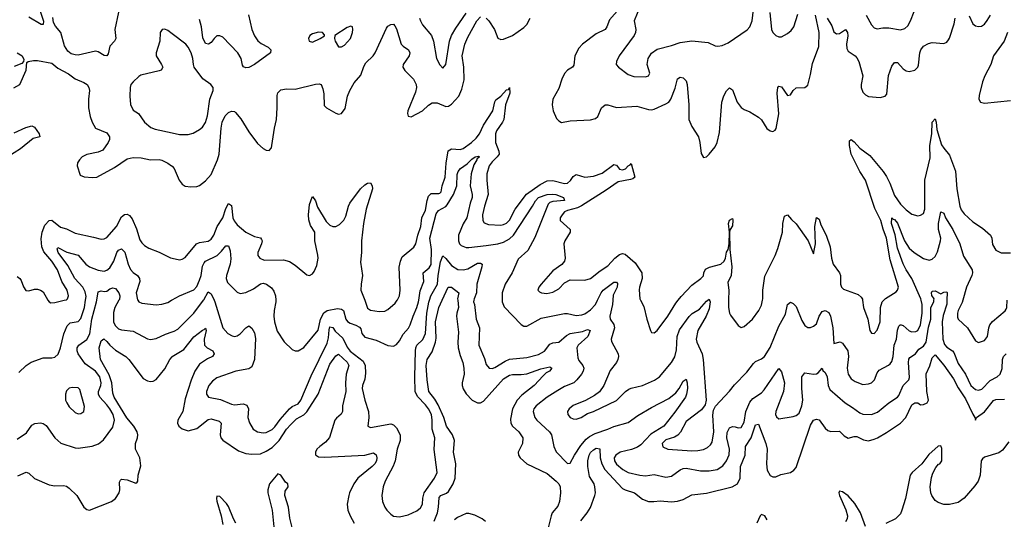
# Model space of a CAD drawing. Header units: inches. Extents: x 1694797 to 1849917, y 907313 to 1017959.
# Tile 465 of 656: x 1768947 to 1775748, y 978486 to 981939. Entities that reach past the tile are written whole.
import ezdxf

# ---------------------------------------------------------------- set-up
doc = ezdxf.new("R2010")
doc.units = ezdxf.units.IN
doc.header["$MEASUREMENT"] = 0
for name, color, linetype in [('B7967', 7, 'Continuous'), ('B7968', 7, 'Continuous'), ('B7977', 7, 'Continuous'), ('B7978', 7, 'Continuous')]:
    doc.layers.add(name, color=color, linetype=linetype)

msp = doc.modelspace()

# ---------------------------------------------------------------- linework, layer by layer
at = {"layer": 'B7967', "color": 5}
for points, elevation in [([(1768930, 979038.9), (1768995.4, 979084.6), (1769030, 979136.5), (1769051.8, 979148.2), (1769090, 979153.2), (1769110, 979148.9), (1769130, 979133.1), (1769189.1, 979049.1), (1769231.8, 979011.8), (1769330, 978980.3), (1769350, 978978), (1769448.4, 978991.6), (1769492.3, 979007.7), (1769525.2, 979034.8), (1769590, 979123.8), (1769601.9, 979170), (1769592.3, 979210), (1769570.3, 979250), (1769550, 979278.2), (1769501, 979330), (1769492, 979350), (1769492.1, 979370), (1769507.5, 979410), (1769510.3, 979429.7), (1769500.3, 979470), (1769469.7, 979509.7), (1769400.5, 979560.5), (1769351.3, 979630), (1769343.7, 979650), (1769344.2, 979670), (1769355.5, 979690), (1769410.3, 979729.7), (1769432.6, 979767.4), (1769444.8, 979870), (1769478.2, 979990), (1769479.9, 980000)], 640), ([(1768940.3, 979499.7), (1768991.8, 979550), (1769027.6, 979572.4), (1769110, 979602.6), (1769170, 979602.6), (1769190, 979607), (1769213.8, 979626.2), (1769230, 979670.5), (1769253.2, 979766.8), (1769276.2, 979823.8), (1769296.1, 979843.9), (1769350, 979853.7), (1769370, 979874.7), (1769395.2, 979950), (1769402.1, 980000)], 660), ([(1769141.5, 980000), (1769150, 979988), (1769162.5, 979982.5), (1769190, 979984), (1769255.3, 980000)], 680), ([(1769632.9, 980000), (1769604.6, 979950), (1769595.8, 979915.8), (1769596, 979850), (1769605.7, 979825.7), (1769630, 979803.2), (1769650, 979796), (1769730, 979785.6), (1769830, 979733.8), (1769850, 979727.9), (1769890, 979735), (1769953.6, 979766.4), (1770000, 979781.1)], 640), ([(1769763.4, 980000), (1769770.4, 979990), (1769790, 979979.6), (1769890, 979969.1), (1769930, 979973.4), (1769970, 979985.2), (1769996.9, 980000)], 660), ([(1768933.9, 978786.1), (1768991.5, 978811.5), (1769010, 978805.7), (1769050, 978768.8), (1769150, 978723.2), (1769190, 978718.3), (1769250, 978720.6), (1769270, 978715), (1769290, 978701.4), (1769341.1, 978650), (1769390.2, 978570.2), (1769410, 978553.1), (1769430, 978549.1), (1769581.5, 978610), (1769609.8, 978630), (1769635, 978670), (1769639.2, 978690), (1769636.9, 978743.1), (1769642.6, 978757.4), (1769650, 978763.1), (1769690, 978759.2), (1769750, 978736.3), (1769758.3, 978741.7), (1769763.7, 978750), (1769766.6, 978790), (1769784.5, 978855.5), (1769777.8, 978910), (1769746, 978970), (1769747.9, 979010), (1769761.9, 979050), (1769763.6, 979070), (1769759.1, 979090), (1769735.3, 979130), (1769687.6, 979187.6), (1769600.9, 979330), (1769590, 979358), (1769583.6, 979430), (1769565.2, 979485.2), (1769506, 979590), (1769495.9, 979670), (1769510, 979719.6), (1769527.9, 979732.1), (1769550, 979715.6), (1769569.6, 979689.6), (1769610, 979654), (1769680.3, 979610), (1769702, 979590), (1769800, 979460), (1769830, 979442.8), (1769850, 979438.3), (1769870, 979440.3), (1769890, 979452), (1769950, 979526.9), (1769983.7, 979590), (1770000, 979609.2)], 620)]:
    msp.add_lwpolyline(points, dxfattribs=dict(at, elevation=elevation))
at = {"layer": 'B7967', "color": 5, "elevation": 660}
msp.add_lwpolyline([(1769310, 979397.6), (1769290, 979391.8), (1769270, 979372.7), (1769263.1, 979350), (1769264.2, 979310), (1769272.2, 979290), (1769290, 979263.8), (1769330, 979223.8), (1769350, 979215.5), (1769370, 979218), (1769389.2, 979230), (1769395.1, 979264.9), (1769363.6, 979383.6), (1769350, 979395.6)], close=True, dxfattribs=at)
at = {"layer": 'B7968', "color": 5}
for points, elevation in [([(1769085.2, 982005.2), (1769110.6, 981929.4), (1769110, 981906), (1769095.3, 981904.7), (1769010, 981957)], 720), ([(1769629.2, 981990), (1769604.5, 981870), (1769612.3, 981810), (1769601.3, 981790), (1769570, 981754.8), (1769557.5, 981702.5), (1769550, 981688.7), (1769530, 981691.6), (1769490, 981716.1), (1769470, 981722.2), (1769350, 981694.5), (1769330, 981695.4), (1769303.9, 981703.9), (1769280.3, 981720.3), (1769257.3, 981757.3), (1769232.4, 981850), (1769194, 981894), (1769180.1, 981920.1), (1769175.1, 981955.1)], 720), ([(1770000, 981841.2), (1769970, 981863.6), (1769950, 981873.3), (1769932, 981870), (1769917.1, 981850), (1769914.3, 981790), (1769888.8, 981710), (1769888.8, 981690), (1769927, 981630), (1769936.4, 981610), (1769934.7, 981605.3), (1769924, 981590), (1769910, 981584.4), (1769784.6, 981555.4), (1769770, 981547.2), (1769730.3, 981510), (1769715.8, 981490), (1769709.2, 981470), (1769707.3, 981410), (1769713.4, 981353.4), (1769730, 981314.4), (1769768.2, 981290), (1769810.4, 981230), (1769853.6, 981193.6), (1769883, 981183), (1770000, 981157.1)], 740), ([(1768930.7, 981710), (1768964, 981690), (1768976.9, 981663.1), (1768974, 981650), (1768962.8, 981637.2), (1768910, 981614.5)], 720), ([(1768907.2, 981467.2), (1768947.3, 981490), (1768991.3, 981590), (1768996.4, 981643.6), (1769006, 981650), (1769042.4, 981657.6), (1769070, 981657.6), (1769170, 981639.3), (1769210, 981604.4), (1769283.9, 981563.9), (1769329.4, 981529.4), (1769390, 981505.2), (1769412.7, 981490), (1769424.9, 981470), (1769428.3, 981450), (1769422.2, 981390), (1769422.2, 981330), (1769433.2, 981270), (1769446.9, 981230), (1769470.3, 981190), (1769550, 981156), (1769568.4, 981130), (1769567.5, 981110), (1769558.2, 981090), (1769522, 981038), (1769490, 981022.4), (1769410, 981007.1), (1769378.9, 980990), (1769359.6, 980970), (1769347.4, 980950), (1769343.7, 980930), (1769364.3, 980864.3), (1769392.3, 980852.3), (1769450, 980847.2), (1769480.9, 980850), (1769602.5, 980917.5), (1769690, 980977.6), (1769730, 980986), (1769785.3, 980985.3), (1769850, 980970.2), (1769910, 980971.9), (1769928.5, 980968.5), (1769970, 980948.3), (1769996.5, 980930), (1770000, 980926)], 720), ([(1768910, 981156.8), (1768990, 981193), (1769030, 981204.6), (1769050, 981196.4), (1769082, 981150), (1769086, 981130), (1769041.3, 981118.7), (1768953.6, 981046.4), (1768865.1, 980990)], 680), ([(1769255.3, 980000), (1769270, 980003.6), (1769278, 980010), (1769283.9, 980030), (1769275, 980070), (1769237.4, 980130), (1769208.7, 980210), (1769170, 980271.1), (1769114.3, 980334.3), (1769100.8, 980370), (1769096.3, 980423.7), (1769103.1, 980470), (1769120.9, 980519.1), (1769150, 980552), (1769170, 980552.7), (1769230, 980504.7), (1769270, 980493.4), (1769330, 980464.1), (1769457, 980437), (1769510, 980421.3), (1769530, 980424.2), (1769550, 980434.6), (1769614.9, 980510), (1769650, 980577), (1769670, 980592), (1769690, 980595.5), (1769705.8, 980585.8), (1769723.4, 980563.4), (1769754.6, 980494.6), (1769778.1, 980418.1), (1769790, 980397), (1769810, 980378), (1769840, 980360), (1769910, 980332.4), (1769990, 980293.6), (1770000, 980291.2)], 680), ([(1769402.1, 980000), (1769405.7, 980025.7), (1769399.2, 980059.2), (1769383.5, 980090), (1769328.3, 980150), (1769280, 980240), (1769212.8, 980330), (1769205, 980355), (1769210, 980364.9), (1769272.8, 980332.8), (1769351.6, 980311.6), (1769403.9, 980250), (1769430, 980230.8), (1769490, 980208), (1769530, 980201.8), (1769550, 980207.8), (1769570, 980225), (1769597.4, 980270), (1769618, 980330), (1769630, 980346.4), (1769650, 980355.5), (1769672.5, 980332.5), (1769696.6, 980250), (1769712.2, 980212.2), (1769730, 980191.3), (1769762, 980170), (1769774.9, 980150), (1769776.1, 980130), (1769752.3, 980050), (1769762, 980002), (1769763.4, 980000)], 660), ([(1768930, 980163.1), (1768948.4, 980150), (1768957, 980137), (1768973.4, 980093.4), (1768990, 980066.8), (1769010, 980064.9), (1769050, 980077.1), (1769070, 980077.1), (1769090, 980070.5), (1769110, 980058), (1769140.9, 980000.9), (1769141.5, 980000)], 680), ([(1769479.9, 980000), (1769490, 980057.1), (1769510, 980064.9), (1769530, 980061), (1769550, 980063.2), (1769570, 980079.8), (1769590, 980086.6), (1769610, 980080.1), (1769631.7, 980051.7), (1769638.1, 980030), (1769635.5, 980004.5), (1769632.9, 980000)], 640), ([(1769996.9, 980000), (1770000, 980001.7)], 660)]:
    msp.add_lwpolyline(points, dxfattribs=dict(at, elevation=elevation))
at = {"layer": 'B7977', "color": 5}
for points, elevation in [([(1770000, 979781.1), (1770014.4, 979785.6), (1770039.2, 979800.8), (1770149.4, 979910.6), (1770217.1, 980000)], 640), ([(1770290.9, 980000), (1770295.5, 979990), (1770349.4, 979809.4), (1770385.3, 979770), (1770413.7, 979753.7), (1770430, 979750.3), (1770450, 979754.9), (1770470, 979766.7), (1770510, 979808.7), (1770530, 979823), (1770550, 979806.4), (1770570, 979774.9), (1770576.2, 979736.2), (1770569.4, 979590), (1770550, 979540.3), (1770530, 979524.9), (1770439.1, 979510), (1770310, 979464.4), (1770279.1, 979440.9), (1770253.4, 979410), (1770238.6, 979370), (1770238.5, 979350), (1770250.6, 979330), (1770333.8, 979313.8), (1770410, 979282.1), (1770430, 979278.2), (1770490, 979283.8), (1770515.5, 979275.5), (1770528.2, 979250), (1770523.2, 979190), (1770533.7, 979153.7), (1770558.7, 979110), (1770590, 979090.2), (1770630, 979084.6), (1770650, 979086.4), (1770690, 979107), (1770710, 979125.4), (1770745.2, 979174.8), (1770810.3, 979249.7), (1770830, 979264.6), (1770870, 979283.9), (1770890, 979308.3), (1770961.4, 979478.6), (1771070, 979703.5), (1771080.1, 979739.9), (1771084.2, 979795.8), (1771090, 979816.5), (1771110, 979811.9), (1771126.1, 979786.1), (1771178.4, 979738.4), (1771210, 979676.5), (1771230, 979648.7), (1771318.7, 979578.7), (1771332.4, 979550), (1771335.5, 979495.5), (1771330, 979454), (1771314.7, 979410), (1771313.4, 979390), (1771330.2, 979310.2), (1771356.5, 979230), (1771359, 979190), (1771350.8, 979130), (1771370, 979120.4), (1771510, 979146.7), (1771530, 979138.8), (1771550, 979117.6), (1771574.8, 979070), (1771575.5, 979030), (1771555.5, 978970), (1771540.2, 978890), (1771527, 978853), (1771472.1, 978750), (1771458.8, 978710), (1771447.7, 978650), (1771453.4, 978610), (1771468.8, 978570), (1771482.4, 978550), (1771510, 978520.4), (1771528.2, 978508.2), (1771570, 978503.1), (1771630, 978515.8), (1771690, 978544.1), (1771715.1, 978564.9), (1771729, 978590), (1771731.3, 978631.3), (1771740.8, 978670), (1771811.7, 978770), (1771829.8, 978810), (1771810.6, 978969.4), (1771815.4, 979050), (1771796.1, 979110), (1771796.6, 979170), (1771790.8, 979210), (1771771.4, 979250), (1771750, 979278.2), (1771693.9, 979333.9), (1771678.9, 979370), (1771676, 979470), (1771680.5, 979650), (1771682.3, 979670), (1771690.4, 979689.6), (1771731.5, 979728.5), (1771750.9, 979769.1), (1771758.9, 979910), (1771772.3, 979987.7), (1771776.9, 980000)], 640), ([(1770716.1, 980000), (1770716.6, 979990), (1770704.6, 979930), (1770702.9, 979890), (1770708.3, 979850), (1770726.4, 979786.4), (1770773.3, 979713.3), (1770830, 979659.1), (1770850, 979650.4), (1770870, 979650.4), (1770910, 979673.7), (1771008, 979792), (1771025.4, 979870), (1771048.2, 979911.8), (1771072, 979928), (1771142, 979942), (1771170, 979938.8), (1771183.9, 979930), (1771198.9, 979870), (1771212.4, 979852.4), (1771230, 979840.9), (1771270, 979828.4), (1771294.8, 979814.8), (1771302.5, 979802.5), (1771310.2, 979770), (1771330, 979743.9), (1771410, 979724.7), (1771490, 979687.6), (1771530, 979681.6), (1771550, 979694.9), (1771570, 979720.4), (1771594.9, 979765.1), (1771632.3, 979807.7), (1771645.2, 979830), (1771664.1, 979890), (1771690.9, 979950), (1771702.1, 979990), (1771703.7, 980000)], 660), ([(1771330.1, 980000), (1771350, 979945.8), (1771370.2, 979930.2), (1771430, 979922), (1771470, 979924.4), (1771490, 979934.9), (1771539.8, 979980.2), (1771555.2, 980000)], 680), ([(1771810, 978473.6), (1771833.9, 978530), (1771841, 978570), (1771844.4, 978635.6), (1771856.8, 978650), (1771894.2, 978665.8), (1771910, 978678.2), (1771941.3, 978730), (1771954.5, 978770), (1771959.2, 978870), (1771943.6, 978950), (1771949.9, 979030), (1771935.9, 979070), (1771894.7, 979130), (1771876.8, 979190), (1771836.9, 979276.9), (1771815.7, 979315.7), (1771773.9, 979370), (1771760.9, 979450), (1771755.8, 979550), (1771762, 979590), (1771796.6, 979643.4), (1771820.1, 979710), (1771823.2, 979736.8), (1771818.5, 979850), (1771842, 979950), (1771865.4, 980000)], 620), ([(1771973, 980000), (1771978.3, 979950), (1771965.5, 979910), (1771963.9, 979890), (1771978.4, 979778.4), (1771973, 979710), (1771975.7, 979670), (1771990, 979617), (1772009, 979569), (1772015.8, 979530), (1772016.6, 979490), (1772003.1, 979430), (1772004.4, 979410), (1772010, 979388.8), (1772030, 979353.6), (1772072.6, 979310), (1772110, 979290.2), (1772130, 979291), (1772150, 979303.5), (1772290, 979455.7), (1772330, 979482.6), (1772350, 979487.8), (1772410, 979485.7), (1772450, 979490.7), (1772546.6, 979526.6), (1772610, 979539.6), (1772623.1, 979530), (1772606, 979510), (1772582.7, 979497.3), (1772562.2, 979477.8), (1772500.5, 979410), (1772416.2, 979343.8), (1772383.6, 979310), (1772351.1, 979250), (1772337.1, 979177.1), (1772340.1, 979150), (1772350.6, 979130.6), (1772395.2, 979090), (1772421.5, 979050), (1772419.7, 979010), (1772389.3, 978950), (1772393, 978930), (1772404.7, 978910), (1772450, 978869.4), (1772590, 978801.5), (1772652.7, 978750), (1772671.5, 978730), (1772680.1, 978710), (1772682, 978670), (1772676.4, 978610), (1772663.2, 978576.8), (1772625.8, 978530), (1772617.2, 978510), (1772557.3, 978270)], 620), ([(1772084, 980000), (1772082.5, 979990), (1772089, 979970), (1772101.1, 979870), (1772123.2, 979810), (1772118, 979690), (1772158, 979598), (1772170, 979556), (1772190, 979530.7), (1772210, 979528.7), (1772230, 979534.9), (1772300.1, 979579.9), (1772330, 979591.9), (1772450, 979604.1), (1772530, 979625), (1772571.5, 979648.5), (1772610, 979695.8), (1772630, 979704.7), (1772670, 979711), (1772724.3, 979755.7), (1772749.6, 979770.4), (1772835.3, 979784.7), (1772870, 979796.6), (1772888.2, 979790), (1772870.7, 979750), (1772804.7, 979690), (1772794.4, 979670), (1772802, 979602), (1772810, 979584), (1772836.4, 979550), (1772843.1, 979530), (1772838.7, 979510), (1772827.2, 979490), (1772796, 979450), (1772773.7, 979430), (1772710, 979403.9), (1772663.3, 979376.7), (1772591.3, 979330), (1772513.7, 979270), (1772499.1, 979250), (1772494.4, 979230), (1772505.8, 979190), (1772520.2, 979170), (1772606.5, 979090), (1772620.2, 979070), (1772636.5, 978990), (1772653.1, 978953.1), (1772730, 978870.8), (1772750, 978874.8), (1772779.7, 978930), (1772823.9, 978996.1), (1772860.2, 979039.8), (1772882.2, 979057.8), (1772921, 979079), (1773008.7, 979108.7), (1773050, 979128.2), (1773150, 979155.4), (1773217.1, 979202.9), (1773310, 979258.2), (1773430, 979320.2), (1773478.9, 979361.1), (1773503.2, 979390), (1773530, 979441.1), (1773550, 979454.9), (1773558.2, 979430), (1773560.1, 979390), (1773553.6, 979350), (1773544.8, 979330), (1773472.7, 979227.3), (1773395.7, 979130), (1773306.7, 979073.3), (1773238.3, 979001.7), (1773215.5, 978984.5), (1773172.6, 978967.4), (1773095.6, 978950), (1773064, 978930), (1773053.7, 978910), (1773055.1, 978890), (1773070, 978866.2), (1773113, 978830), (1773150.1, 978810.1), (1773230, 978790.1), (1773270, 978787.3), (1773330, 978795), (1773410, 978776.8), (1773450, 978784.7), (1773510, 978827.3), (1773530, 978836.6), (1773550, 978839), (1773650, 978821), (1773710, 978820.2), (1773764.5, 978830), (1773804.8, 978855.2), (1773830, 978890.3), (1773848.5, 978931.5), (1773849.2, 978970), (1773830.4, 979050), (1773833.6, 979086.4), (1773844.8, 979110), (1773850, 979117.3), (1773870, 979127.1), (1773890, 979125.8), (1773910, 979117.3), (1773930, 979120.8), (1773950, 979157.1), (1773962.4, 979230), (1773990, 979295.9), (1774010, 979319.8), (1774070, 979359.4), (1774090, 979380.2), (1774190, 979527.7), (1774210, 979504), (1774230.2, 979430), (1774223.9, 979370), (1774169.4, 979230), (1774168.6, 979210), (1774173.7, 979193.7), (1774190, 979180.9), (1774290, 979196), (1774310, 979202.6), (1774330, 979220.4), (1774350, 979270.5), (1774356.7, 979310), (1774349, 979391), (1774350, 979470.7), (1774370, 979498.4), (1774430, 979488.5), (1774450, 979490.3), (1774462.3, 979497.8), (1774490, 979530.4), (1774495.2, 979515.2), (1774510, 979499.5), (1774525.2, 979470), (1774531.6, 979411.6), (1774543.9, 979383.9), (1774649.2, 979290), (1774699.4, 979259.4), (1774750, 979221), (1774770, 979213.4), (1774830, 979210.2), (1774872.9, 979227.1), (1774950, 979290.3), (1775010, 979329), (1775019, 979341), (1775050.4, 979409.6), (1775087.7, 979450), (1775093.6, 979466.4), (1775085.1, 979570), (1775088, 979592), (1775096.2, 979603.8), (1775133.6, 979630), (1775157.3, 979662.7), (1775190, 979682.3), (1775207.4, 979710), (1775225.1, 979814.9), (1775239.7, 979870), (1775239.7, 979950), (1775260.9, 979990), (1775261.9, 980000)], 640), ([(1772278.7, 980000), (1772278.6, 979990), (1772294.4, 979954.4), (1772410, 979832.2), (1772430, 979820.3), (1772450, 979820.9), (1772550, 979875.9), (1772710, 979908.2), (1772730, 979908.2), (1772790, 979895.2), (1772830, 979898.7), (1772850, 979905.5), (1772890, 979932.7), (1772924.2, 979970), (1772938.7, 980000)], 660), ([(1773043.7, 980000), (1773041.8, 979970), (1773022.7, 979890), (1773024.6, 979870), (1773051.5, 979831.5), (1773055.9, 979810), (1773033.4, 979730), (1773035.3, 979715.3), (1773081.3, 979630), (1773083.2, 979610), (1773078, 979590), (1773068.9, 979570), (1773025.4, 979514.6), (1772981.1, 979410), (1772952.4, 979367.6), (1772917.9, 979342.1), (1772854.1, 979305.9), (1772770, 979271.4), (1772741.6, 979250), (1772730.2, 979230), (1772732.3, 979210), (1772750.4, 979190), (1772770, 979180.2), (1772790, 979178.5), (1772824.2, 979190), (1772870, 979217.6), (1772910.4, 979230.4), (1773070, 979308.1), (1773131.2, 979368.8), (1773154.1, 979385.9), (1773170, 979393.2), (1773250, 979411.2), (1773331.9, 979448.1), (1773366, 979470), (1773449.9, 979570.1), (1773471.6, 979608.4), (1773483.1, 979656.9), (1773487.7, 979750), (1773504.9, 979795.1), (1773572.2, 979887.8), (1773592.5, 979907.5), (1773641.6, 979938.4), (1773690, 979994.5), (1773699.2, 980000)], 660), ([(1773235.7, 980000), (1773257.8, 979957.8), (1773278, 979870), (1773303.1, 979790), (1773310, 979777.3), (1773330, 979774), (1773350, 979790.5), (1773424, 979890), (1773479.8, 979980.2), (1773495.3, 980000)], 680), ([(1773712.2, 980000), (1773715.7, 979990), (1773710, 979941.7), (1773689.6, 979890), (1773630.1, 979790), (1773619.8, 979730), (1773623.9, 979710), (1773660.1, 979630), (1773667.8, 979590), (1773687.6, 979310), (1773682.3, 979277.7), (1773657.1, 979242.9), (1773550, 979160.8), (1773511.1, 979088.9), (1773492.9, 979067.1), (1773470, 979054), (1773410, 979034.8), (1773384.9, 979010), (1773390, 978986.4), (1773424.7, 978970), (1773590, 978960.1), (1773630, 978961.5), (1773670, 978969.5), (1773698.3, 978981.8), (1773719.7, 979000.3), (1773730, 979018), (1773741.9, 979090), (1773733.6, 979206.4), (1773740, 979240), (1773752.6, 979267.4), (1773848.9, 979371.1), (1773884.1, 979415.9), (1773970, 979502.3), (1774016.6, 979563.4), (1774030, 979575.5), (1774070, 979594.3), (1774091.4, 979610), (1774130, 979673.1), (1774190, 979821.6), (1774236.3, 979903.7), (1774250, 979970.8), (1774270, 979985.5), (1774290, 979977.6), (1774310, 979956.4), (1774350, 979860.4), (1774370, 979825.5), (1774390, 979812.4), (1774410, 979812.4), (1774430, 979820.4), (1774450, 979837.1), (1774469, 979890), (1774490, 979921.6), (1774510, 979929.3), (1774535, 979915), (1774547.8, 979890), (1774564.3, 979810), (1774570, 979700.7), (1774613.6, 979713.6), (1774630, 979704.2), (1774666, 979650), (1774672.8, 979610), (1774663.5, 979530), (1774668.6, 979490), (1774690, 979457.4), (1774718.1, 979438.1), (1774770, 979417.8), (1774810, 979421.1), (1774830, 979429.3), (1774852, 979450), (1774870, 979498), (1774883.6, 979516.4), (1774948.9, 979551.1), (1774958.8, 979561.2), (1774970, 979576.4), (1774980.9, 979610), (1774987, 979690), (1775002.7, 979730), (1775010, 979793.4), (1775020.3, 979819.7), (1775028.9, 979831.1), (1775036.3, 979830), (1775050, 979825.6), (1775090, 979788.4), (1775110, 979780.9), (1775136.9, 979783.1), (1775150, 979791.7), (1775169.9, 979830), (1775179.6, 979910), (1775179.5, 979970), (1775174.2, 980000)], 660), ([(1773843.4, 980000), (1773842.4, 979950), (1773850, 979911), (1773857.3, 979897.3), (1773910, 979826), (1773930, 979810.8), (1773950, 979819.1), (1774009.8, 979870.2), (1774051.3, 979928.7), (1774070, 979965.5), (1774078.2, 980000)], 680), ([(1774768.3, 980000), (1774774.9, 979950), (1774805.2, 979870), (1774818.4, 979790), (1774830, 979773.4), (1774850, 979770.6), (1774870, 979793.4), (1774889.8, 979850), (1774893.6, 979950), (1774904.8, 979990), (1774914.9, 980000)], 680), ([(1775351.1, 980000), (1775350, 979972.7), (1775324.9, 979895.1), (1775319.4, 979850), (1775324.3, 979730), (1775334.8, 979694.8), (1775350, 979674.5), (1775389.6, 979649.6), (1775398.6, 979638.6), (1775430, 979563.6), (1775479.7, 979490), (1775517.1, 979410), (1775550, 979382.5), (1775570, 979379.2), (1775593.6, 979386.4), (1775650, 979445.7), (1775698.4, 979470), (1775719.7, 979490), (1775732.5, 979527.5), (1775736.3, 979590), (1775742.6, 979610), (1775760.4, 979630)], 640), ([(1775460.5, 980000), (1775455.7, 979984.3), (1775430, 979929.6), (1775423.5, 979910), (1775423.8, 979883.8), (1775430, 979868.9), (1775494, 979810), (1775550, 979719.3), (1775570, 979708.9), (1775610, 979721.6), (1775631, 979750), (1775641.2, 979810), (1775648.9, 979830), (1775666.7, 979853.3), (1775752.7, 979927.3), (1775760.9, 979939.1), (1775766.2, 979950), (1775768.5, 980000)], 660), ([(1770000, 979609.2), (1770000.7, 979610), (1770081.2, 979658.8), (1770150, 979746), (1770210, 979792.4), (1770222.5, 979797.5), (1770230, 979807.7), (1770235.9, 979790), (1770222.3, 979730), (1770224.3, 979690), (1770242.7, 979670), (1770280.8, 979650), (1770291.3, 979630), (1770279, 979610), (1770245.1, 979594.9), (1770190, 979558.3), (1770156.2, 979510), (1770131.3, 979448.7), (1770090, 979319.6), (1770073.1, 979230), (1770040.2, 979170), (1770036.2, 979150), (1770045.8, 979130), (1770070, 979110.2), (1770110, 979096.6), (1770170, 979114.6), (1770250, 979176.6), (1770270, 979179.8), (1770325.2, 979165.2), (1770338.6, 979150), (1770331.3, 979070), (1770336.5, 979050), (1770350, 979032.4), (1770458.4, 978958.4), (1770510, 978940.9), (1770550, 978935.1), (1770610, 978938.1), (1770650, 978956), (1770690, 978983.3), (1770739.3, 979030), (1770790.9, 979109.1), (1770818.9, 979141.1), (1770859.4, 979180.6), (1770910, 979208.3), (1770930, 979229.1), (1771008.1, 979350), (1771090, 979557.6), (1771130, 979615.3), (1771150, 979626.9), (1771210, 979571.9), (1771219.7, 979550), (1771201.4, 979490), (1771196.6, 979430), (1771200.2, 979370), (1771175.8, 979270), (1771177.7, 979230), (1771168.2, 979211.8), (1771134.5, 979185.5), (1771123.6, 979170), (1771088, 979052), (1771060.3, 979019.7), (1771019.6, 978990), (1771000.2, 978970), (1770990.4, 978950), (1770990.4, 978930.4), (1771010, 978918.7), (1771054.3, 978914.3), (1771330, 978929.5), (1771390, 978944.7), (1771410, 978932.4), (1771414.6, 978910), (1771412.5, 978890), (1771401.2, 978870), (1771382.3, 978850), (1771283.2, 978770), (1771255.5, 978730), (1771226, 978670), (1771220.7, 978650), (1771210.2, 978590), (1771214.3, 978550), (1771229.1, 978510), (1771258.1, 978458.1)], 620), ([(1772823.9, 978476.1), (1772867, 978530), (1772890, 978567.2), (1772920.2, 978650), (1772924.5, 978670), (1772920.8, 978710), (1772914, 978730), (1772882.6, 978782.6), (1772870.5, 978850), (1772870.3, 978890), (1772880.5, 978930), (1772890, 978948.1), (1772910, 978967), (1772930, 978977.3), (1772954, 978974), (1772957.4, 978910), (1772968.6, 978870), (1772988.3, 978830), (1773110, 978699.8), (1773130, 978689.1), (1773193.1, 978670), (1773250, 978624.9), (1773290, 978609), (1773328, 978608), (1773370, 978614.2), (1773450, 978607), (1773490, 978611.1), (1773530, 978623.8), (1773590, 978654), (1773690, 978665.5), (1773869.3, 978710.7), (1773904.8, 978730), (1773924.1, 978770), (1773925.4, 978850), (1773958.7, 978930), (1773960.6, 978990), (1773999.9, 979050), (1774030, 979137.7), (1774050, 979143.7), (1774100.1, 979010), (1774109.5, 978970), (1774105.8, 978870), (1774110, 978824.9), (1774130, 978789.2), (1774150, 978778.5), (1774170, 978779.7), (1774205.5, 978794.5), (1774270, 978810.1), (1774294.6, 978825.4), (1774310, 978843.6), (1774410, 979135.8), (1774430, 979171.5), (1774450, 979179.1), (1774470, 979174.2), (1774510, 979115.8), (1774530, 979099.4), (1774550, 979092.9), (1774610, 979096), (1774641.9, 979061.9), (1774670, 979047.2), (1774710, 979058.3), (1774730, 979059), (1774775.5, 979035.5), (1774810, 979028.7), (1774850, 979039.1), (1774872.4, 979050), (1774934.7, 979085.3), (1775031.4, 979150), (1775068.6, 979190), (1775110, 979277.1), (1775128.9, 979291.1), (1775150, 979291.8), (1775170, 979276.9), (1775190, 979279), (1775215.1, 979290), (1775223.5, 979310), (1775213.8, 979370), (1775207.7, 979492.3), (1775234, 979546), (1775250, 979601.3), (1775270, 979623.6), (1775330.4, 979550.4), (1775397.4, 979457.4), (1775430, 979394.3), (1775479.5, 979319.5), (1775530, 979212.7), (1775544.9, 979190), (1775550, 979172), (1775555.1, 979190), (1775611, 979229), (1775673.8, 979306.2), (1775690, 979314.6), (1775750, 979315.1)], 620), ([(1775779.8, 979020.2), (1775736.5, 978963.5), (1775710, 978944.3), (1775610, 978914.8), (1775596.7, 978903.3), (1775588.7, 978890), (1775581.9, 978790), (1775566.2, 978750), (1775543.7, 978716.3), (1775470, 978632.4), (1775430, 978601.2), (1775370, 978587.3), (1775330, 978587.2), (1775290, 978602.3), (1775270, 978616.6), (1775246.2, 978650), (1775239.4, 978670), (1775236, 978710), (1775244.9, 978775.1), (1775254.4, 978805.6), (1775275.3, 978844.7), (1775293.6, 978866.4), (1775303, 978870), (1775315.5, 978890), (1775316.4, 978976.4), (1775310, 978993.4), (1775290, 978990.3), (1775227.2, 978932.8), (1775178.3, 978870), (1775111.2, 978810), (1775097.9, 978790), (1775065.7, 978630), (1775039.8, 978550), (1775030, 978523.7), (1774996.3, 978490), (1774930, 978457.7)], 580), ([(1770830, 978429.2), (1770812.7, 978492.7), (1770804.5, 978570), (1770777.6, 978650), (1770780.7, 978679.3), (1770800.7, 978710), (1770799.1, 978730), (1770783.7, 978743.7), (1770750, 978791.6), (1770730, 978799.8), (1770673.1, 978730), (1770660.1, 978690), (1770661, 978670), (1770692, 978550), (1770704.9, 978410)], 580), ([(1770440.3, 978460.3), (1770423.3, 978490), (1770390, 978575.3), (1770375.9, 978595.9), (1770330, 978643), (1770310, 978644.7), (1770306.6, 978630), (1770309.7, 978610.3), (1770339.5, 978510), (1770351.1, 978450)], 580), ([(1774790, 978436.4), (1774755.5, 978530), (1774716.3, 978596.3), (1774670, 978647.5), (1774630, 978676.8), (1774610, 978680.3), (1774604.5, 978670), (1774608.6, 978650), (1774652.5, 978552.5), (1774664.6, 978510), (1774663.5, 978490), (1774650, 978468.7)], 580), ([(1772165.5, 978470), (1772142.6, 978490), (1772090, 978515.6), (1772050, 978526.4), (1772030, 978525), (1771970, 978497.7), (1771950, 978483)], 580), ([(1774110, 978483), (1774093.6, 978510), (1774070, 978518.7), (1774060.5, 978510), (1774039.7, 978460.3)], 580)]:
    msp.add_lwpolyline(points, dxfattribs=dict(at, elevation=elevation))
at = {"layer": 'B7978', "color": 5}
for points, elevation in [([(1773253.8, 982086.2), (1773191.9, 981931.9), (1773202.3, 981870), (1773199.6, 981850), (1773190.3, 981830), (1773088.5, 981690), (1773068.2, 981650), (1773068, 981630), (1773083, 981610), (1773150, 981560.4), (1773190, 981545.7), (1773270, 981544.9), (1773290, 981551), (1773299.5, 981570), (1773281.1, 981630), (1773287.4, 981670), (1773310, 981706.7), (1773350, 981736.1), (1773450, 981759.6), (1773510, 981782.3), (1773590, 981792.6), (1773701.4, 981781.4), (1773750, 981757.6), (1773770, 981755.3), (1773799.7, 981760.3), (1773841.3, 981778.7), (1773971, 981869), (1773989.5, 981890), (1774006.3, 981930), (1774015.6, 982010)], 740), ([(1773090, 982015.2), (1773021.6, 981938.4), (1773002.8, 981890), (1772990.2, 981870), (1772930, 981841.3), (1772835.6, 981770), (1772810, 981742.4), (1772781.5, 981690), (1772775.6, 981624.4), (1772765.3, 981610), (1772730.2, 981589.8), (1772710, 981567), (1772691.1, 981528.9), (1772670, 981463.7), (1772630.3, 981390), (1772625.2, 981350), (1772631.6, 981310), (1772655.8, 981255.8), (1772670, 981239.3), (1772690, 981228.7), (1772750, 981239.6), (1772890, 981247.7), (1772924.6, 981255.4), (1772939.7, 981270), (1772965.4, 981330), (1772990, 981350.2), (1773010, 981351.3), (1773070, 981331.1), (1773210, 981340.6), (1773290, 981318.5), (1773310, 981316.1), (1773330, 981320.8), (1773410, 981356.6), (1773430.7, 981370), (1773444.1, 981390), (1773475.3, 981464.7), (1773490, 981530.4), (1773510, 981542), (1773530, 981537), (1773550, 981515.5), (1773557.1, 981490), (1773569.1, 981350), (1773569.2, 981249.2), (1773590, 981200.7), (1773636.3, 981130), (1773645.5, 981090), (1773653.4, 981013.4), (1773670, 980986.8), (1773690, 980990.8), (1773710, 981010.6), (1773750, 981059.3), (1773763.5, 981090), (1773779.6, 981160.4), (1773796.3, 981370), (1773810, 981413.4), (1773830, 981447.4), (1773850, 981467), (1773870, 981454.4), (1773902.3, 981370), (1773930, 981332.2), (1773950, 981318.4), (1773990, 981303), (1774050, 981264.9), (1774070, 981246), (1774107.4, 981187.4), (1774130, 981171.8), (1774150, 981167.2), (1774164.4, 981175.6), (1774172.3, 981187.7), (1774191.5, 981288.5), (1774179.8, 981430), (1774184.2, 981470), (1774190, 981479.5), (1774210, 981474), (1774250, 981415.5), (1774270, 981420.7), (1774290, 981450.6), (1774310, 981468.2), (1774369.5, 981470.5), (1774390, 981486), (1774410, 981561), (1774422.8, 981637.2), (1774467.2, 981752.8), (1774468.3, 981850), (1774443.3, 981970)], 720), ([(1770000, 980926), (1770014.3, 980910), (1770048.9, 980830), (1770070, 980801.6), (1770090, 980787.4), (1770130, 980784.4), (1770170, 980786.5), (1770190, 980794), (1770230, 980825.3), (1770270.8, 980870), (1770314.3, 980970), (1770325.7, 981010), (1770338.1, 981190), (1770344.9, 981230), (1770365.9, 981274.1), (1770390, 981297.6), (1770410, 981306), (1770430, 981304), (1770437.6, 981297.6), (1770473.6, 981253.6), (1770530, 981164.6), (1770590, 981084.2), (1770630, 981048.5), (1770650, 981038), (1770670, 981034.8), (1770685.6, 981054.4), (1770689.7, 981070.3), (1770707.2, 981190), (1770721.8, 981250), (1770726.7, 981330), (1770725.2, 981414.8), (1770730, 981433.4), (1770750, 981454.3), (1770790, 981460.5), (1770850, 981458.6), (1770990, 981494.4), (1771015.9, 981495.9), (1771030.2, 981490.2), (1771042, 981462), (1771047.5, 981427.5), (1771050, 981346.8), (1771066.8, 981330), (1771130, 981293.4), (1771150, 981284.9), (1771170, 981290.6), (1771194.5, 981325.5), (1771211.6, 981410), (1771226.6, 981450), (1771257.7, 981502.3), (1771304, 981556), (1771324.6, 981615.4), (1771339, 981641), (1771389.2, 981690), (1771402.9, 981710), (1771480.4, 981879.6), (1771490, 981894.6), (1771510, 981906.3), (1771530, 981907), (1771537.6, 981897.6), (1771550, 981874.9), (1771582.5, 981770), (1771594.8, 981754.8), (1771632.7, 981730), (1771642.6, 981710), (1771637.1, 981690), (1771595.2, 981630), (1771593.4, 981610), (1771607, 981587), (1771667.8, 981527.8), (1771684.7, 981490), (1771687.6, 981470), (1771682, 981438), (1771628.4, 981308.4), (1771626, 981290), (1771630, 981272), (1771650, 981268), (1771730, 981308.2), (1771771.9, 981348.1), (1771796.6, 981363.4), (1771830, 981364.1), (1771890, 981338.4), (1771910, 981340.2), (1771930, 981354), (1771981.4, 981410), (1772002, 981458), (1772016.7, 981523.3), (1772014.2, 981610), (1772003.4, 981690), (1772022, 981770), (1772042, 981818), (1772104.6, 981930), (1772130, 981957.6)], 720), ([(1770527.1, 981972.9), (1770551.6, 981870), (1770570, 981827.6), (1770592.9, 981792.9), (1770615.4, 981775.4), (1770664.2, 981750), (1770682, 981730), (1770679, 981710), (1770570.1, 981629.9), (1770530, 981609.3), (1770510, 981607.3), (1770494, 981614), (1770485.2, 981625.2), (1770477.5, 981670), (1770454.8, 981710), (1770350, 981818.8), (1770330, 981828.3), (1770310, 981826.5), (1770290, 981809), (1770270, 981782.3), (1770251.3, 981770), (1770230, 981774.6), (1770212.8, 981812.8), (1770202.8, 981890), (1770190, 981939.7)], 720), ([(1771709.2, 981949.2), (1771714.9, 981930), (1771730, 981903.8), (1771792.2, 981830), (1771805.2, 981790), (1771827, 981670), (1771850, 981626), (1771870, 981604), (1771890.8, 981630), (1771916.5, 981790), (1771930.7, 981830), (1771959.5, 981880.5), (1772030, 981983.5)], 740), ([(1772170, 981950.2), (1772187.2, 981930), (1772227.6, 981870), (1772250.2, 981810.2), (1772270, 981801.7), (1772290, 981804), (1772350, 981829.2), (1772430, 981885.4), (1772450, 981906), (1772472.7, 981950)], 720), ([(1774128.4, 981988.4), (1774139.1, 981870), (1774150, 981850.4), (1774170, 981830.3), (1774190, 981820.3), (1774210, 981821.1), (1774250, 981843.1), (1774275.1, 981864.9), (1774293.5, 981890), (1774322.7, 981977.3)], 740), ([(1774524, 981950), (1774555.6, 981895.6), (1774570, 981855.6), (1774590, 981840.8), (1774610, 981843.9), (1774650, 981870.4), (1774665.2, 981850), (1774667.5, 981827.5), (1774658.8, 981770), (1774660.5, 981740.5), (1774670, 981722), (1774717.1, 981690), (1774730, 981675.5), (1774742.6, 981650), (1774770, 981552), (1774759, 981490), (1774760.2, 981470), (1774770, 981439.1), (1774790, 981418.7), (1774810, 981408.9), (1774890, 981402), (1774926, 981410), (1774936.3, 981423.7), (1774946.9, 981553.1), (1774970, 981617), (1774990, 981643.7), (1775010, 981644.2), (1775050, 981598.3), (1775070, 981584.4), (1775090, 981580.8), (1775129.3, 981590), (1775149.7, 981610), (1775155.4, 981624.6), (1775164.2, 981710), (1775170.7, 981730), (1775190, 981756.1), (1775224.9, 981775.1), (1775250, 981781.8), (1775330, 981774.5), (1775350, 981784.7), (1775361.4, 981798.6), (1775370, 981811.5), (1775402.1, 981910), (1775409.6, 981950)], 720), ([(1774792.7, 981970), (1774830, 981903.8), (1774850, 981882.4), (1774870, 981874.9), (1774910, 981882), (1774950, 981882.6), (1775030, 981869), (1775061, 981879), (1775082.4, 981897.6), (1775100.4, 981930), (1775124.4, 981995.6)], 740), ([(1775504.6, 981964.6), (1775530, 981910.3), (1775550, 981896.1), (1775570, 981891.1), (1775590, 981893.8), (1775610, 981907.5), (1775630, 981933.5), (1775652.8, 981970)], 720), ([(1770000, 981157.1), (1770050, 981146), (1770110, 981146), (1770144.4, 981155.6), (1770190, 981179.5), (1770210, 981197.1), (1770230, 981228.2), (1770245, 981275), (1770261.2, 981390), (1770284, 981450), (1770283, 981470), (1770267.6, 981490), (1770212, 981530), (1770153.2, 981610), (1770146.6, 981630), (1770144.2, 981670), (1770131.1, 981710), (1770111.3, 981750), (1770095.6, 981770), (1770000, 981841.2)], 740), ([(1775770.9, 981850.9), (1775746.9, 981790), (1775672.1, 981690), (1775655.1, 981630), (1775613.3, 981550), (1775597.8, 981510), (1775574.6, 981414.6), (1775572.7, 981390), (1775584, 981370), (1775610, 981362.3), (1775790, 981379.6)], 720), ([(1771555.2, 980000), (1771557.3, 980002.7), (1771569.8, 980030), (1771575.2, 980070), (1771569.2, 980229.2), (1771576.8, 980270), (1771590, 980299.6), (1771670, 980366), (1771684.2, 980390), (1771697.3, 980450), (1771718.3, 980510), (1771724, 980570), (1771750, 980623.1), (1771760.7, 980690), (1771770, 980718.9), (1771790, 980737.1), (1771842, 980738), (1771850, 980740.2), (1771857.7, 980750), (1771865.7, 980790), (1771886.8, 980850), (1771892.3, 980947.7), (1771907, 981033), (1771930, 981047.3), (1771990, 981042.3), (1772010, 981048.4), (1772067.8, 981090), (1772100.5, 981119.5), (1772124.1, 981150), (1772150, 981210.2), (1772214.2, 981310), (1772228.4, 981371.6), (1772235.5, 981384.5), (1772270.5, 981409.5), (1772310, 981454.9), (1772323.2, 981456.8), (1772330.3, 981470.3), (1772332.1, 981430), (1772303.4, 981350), (1772291.9, 981250), (1772282.9, 981230), (1772240.1, 981170), (1772233.5, 981150), (1772233.7, 981090), (1772256.3, 981030), (1772258.3, 981010), (1772245.9, 980990), (1772210, 980957.2), (1772189.5, 980930), (1772174.3, 980874.3), (1772173.8, 980830), (1772183.6, 980730), (1772157.8, 980650), (1772144.3, 980590), (1772145.5, 980550), (1772154.7, 980534.7), (1772184.2, 980524.2), (1772270, 980518), (1772290, 980522.3), (1772310, 980533.2), (1772330, 980554), (1772368.8, 980630), (1772447.5, 980732.5), (1772541.1, 980798.9), (1772590, 980825), (1772630, 980827.8), (1772710, 980806.4), (1772730, 980808.9), (1772751.6, 980828.4), (1772770, 980855.2), (1772790, 980868.1), (1772850, 980850.1), (1772910, 980857.9), (1772970, 980877.4), (1773050, 980938.2), (1773070, 980932.6), (1773090, 980906.2), (1773110, 980900.7), (1773130.8, 980909.2), (1773150, 980929.2), (1773164.5, 980935.5), (1773170, 980944.9), (1773195, 980850), (1773181.9, 980838.1), (1773166.2, 980833.8), (1773080.6, 980819.4), (1772999, 980761), (1772828.4, 980651.6), (1772801, 980639), (1772730, 980621.1), (1772710.2, 980610), (1772693, 980590), (1772680.7, 980570), (1772680.2, 980550), (1772750.3, 980490), (1772748.9, 980470), (1772711.6, 980410), (1772706, 980390), (1772714, 980290), (1772710.4, 980270), (1772692.8, 980247.2), (1772630, 980202.6), (1772548.9, 980110), (1772533.7, 980090), (1772526.4, 980070), (1772537, 980057), (1772550.3, 980050.3), (1772587.6, 980047.6), (1772630, 980055), (1772670, 980078.6), (1772710, 980120.3), (1772750, 980141.3), (1772850, 980139.7), (1772890, 980151.2), (1772956.6, 980203.4), (1773010, 980236.9), (1773058.3, 980290), (1773090, 980315), (1773110, 980323.8), (1773130, 980319.2), (1773199.3, 980259.3), (1773243.9, 980190), (1773247.4, 980150), (1773228.4, 980090), (1773227, 980073), (1773230.5, 980010), (1773235.7, 980000)], 680), ([(1774914.9, 980000), (1774927.5, 980012.5), (1775001, 980059), (1775011.2, 980070), (1775016, 980090), (1774960, 980280), (1774933.1, 980430), (1774910.5, 980490.5), (1774894.6, 980550), (1774854.5, 980634.5), (1774790.2, 980830.2), (1774749.9, 980890), (1774691.3, 981010), (1774678.2, 981070), (1774678.9, 981101.1), (1774690, 981110.2), (1774710, 981095.3), (1774750, 981050.2), (1774819.6, 980999.6), (1774912.3, 980890), (1774935.3, 980855.3), (1774957.3, 980810), (1774990, 980723.1), (1775030, 980665), (1775070, 980624.5), (1775110, 980593.8), (1775150, 980583.6), (1775170, 980587.2), (1775190, 980600.4), (1775199.3, 980630), (1775199.6, 980830), (1775235.7, 980984.3), (1775232.7, 981070), (1775247.7, 981150), (1775249.3, 981230.7), (1775270, 981254.4), (1775278, 981230), (1775281, 981181), (1775314.6, 981074.6), (1775329.3, 981050), (1775370, 981002.8), (1775411, 980891), (1775420.5, 980770), (1775441.3, 980650), (1775450, 980625.3), (1775470, 980597.7), (1775530, 980542), (1775597.8, 980497.8), (1775652.7, 980450), (1775661.3, 980430), (1775666.1, 980386.1), (1775690, 980346.8), (1775726.9, 980326.9), (1775790, 980328.7)], 680), ([(1771703.7, 980000), (1771714.3, 980065.7), (1771738.5, 980130), (1771734.4, 980190), (1771775.9, 980224.1), (1771790, 980247.7), (1771791.3, 980350), (1771780.8, 980430), (1771822.7, 980597.3), (1771838.9, 980621.1), (1771890, 980648.4), (1771900.6, 980659.4), (1771943.6, 980730), (1771965.6, 980790), (1771968, 980870), (1771974.6, 980890), (1771991.8, 980910), (1772037.4, 980942.6), (1772070, 980975.2), (1772093.2, 980990), (1772114.9, 980994.9), (1772122, 980990), (1772104.7, 980975.3), (1772105.3, 980970), (1772083.9, 980936.1), (1772065.8, 980874.2), (1772058.6, 980790), (1772073.5, 980730), (1772072.1, 980710), (1772057.6, 980670), (1772034.9, 980570), (1772010, 980529.1), (1771979.1, 980450), (1771977.1, 980410), (1771984.2, 980390), (1771997.6, 980377.6), (1772030, 980365.4), (1772050, 980365.2), (1772170, 980377.3), (1772250, 980389.6), (1772290, 980400.6), (1772330, 980423.3), (1772358.9, 980450), (1772490.3, 980649.7), (1772510, 980687), (1772530, 980708.9), (1772590, 980730.6), (1772630, 980733.1), (1772650.4, 980730), (1772704.2, 980710), (1772710.7, 980690), (1772630, 980683.4), (1772610, 980676.5), (1772596.5, 980663.5), (1772506.4, 980433.6), (1772456.1, 980343.9), (1772390, 980283.5), (1772348.1, 980190), (1772301.3, 980110), (1772278.9, 980050), (1772278.7, 980000)], 660), ([(1770000, 980291.2), (1770050, 980279.5), (1770070, 980283.7), (1770090, 980294.9), (1770169.4, 980390.6), (1770190, 980399.2), (1770250, 980408.7), (1770270, 980421.5), (1770289.2, 980450.8), (1770312.2, 980510), (1770349.9, 980570.1), (1770370, 980634.3), (1770390, 980669), (1770410, 980655.5), (1770420.3, 980570), (1770428.8, 980548.8), (1770450, 980521), (1770508.7, 980470), (1770570, 980440.2), (1770610.2, 980430.2), (1770618.5, 980418.6), (1770622.4, 980410), (1770617.6, 980390), (1770592.4, 980330), (1770593, 980310), (1770604.9, 980290), (1770636.7, 980276.7), (1770770, 980279.5), (1770810, 980267.2), (1770850, 980242.6), (1770930, 980176.3), (1770950, 980170.6), (1770970, 980182), (1770981.3, 980198.7), (1770999, 980241), (1771008.8, 980290), (1771007.4, 980312.6), (1770984.9, 980410), (1770986.8, 980470), (1770955.6, 980515.6), (1770944.7, 980555.3), (1770943.1, 980590), (1770950, 980661), (1770967.1, 980712.9), (1770970, 980717.3), (1770990, 980687.7), (1771003.6, 980643.6), (1771063.2, 980543.2), (1771090, 980519.2), (1771110, 980510.2), (1771130, 980510.2), (1771156.3, 980523.7), (1771186.5, 980553.5), (1771199.5, 980580.5), (1771217.2, 980650), (1771226.5, 980670), (1771302, 980770), (1771330, 980797.2), (1771350, 980808.9), (1771370, 980810.4), (1771382.3, 980790), (1771383.8, 980770), (1771340.4, 980630), (1771322.5, 980530), (1771308.5, 980411.5), (1771309.2, 980330), (1771302.2, 980262.2), (1771316.1, 980170), (1771305.1, 980110), (1771304.3, 980070), (1771330.1, 980000)], 680), ([(1774078.2, 980000), (1774080.6, 980010), (1774079.8, 980070), (1774093.1, 980166.9), (1774166.1, 980310), (1774183.5, 980356.5), (1774216.8, 980470), (1774218.5, 980530), (1774230, 980581), (1774250, 980590.8), (1774277.6, 980557.6), (1774310, 980528.4), (1774394.3, 980410), (1774430, 980321), (1774443.1, 980390), (1774439, 980510), (1774450, 980570.8), (1774470, 980559.3), (1774481, 980521), (1774516.6, 980450), (1774544.4, 980370), (1774555.1, 980290), (1774566.8, 980250), (1774610.2, 980190), (1774616.9, 980170), (1774617, 980110), (1774623, 980090), (1774637.6, 980077.6), (1774739.1, 980039.1), (1774760.2, 980020.3), (1774767.3, 980007.3), (1774768.3, 980000)], 680), ([(1775174.2, 980000), (1775172.4, 980010), (1775108.3, 980150), (1775070, 980211.2), (1775050, 980252.5), (1775010, 980360.8), (1774993.1, 980453.1), (1774969, 980530), (1774970, 980570.4), (1774980.2, 980560.3), (1774990, 980558), (1775010, 980533.1), (1775059.6, 980410), (1775090, 980359.3), (1775124.5, 980330), (1775190, 980287.7), (1775230, 980276.5), (1775250, 980283.6), (1775270, 980301.7), (1775285.5, 980334.5), (1775306.9, 980410), (1775308.4, 980430), (1775292.5, 980490), (1775292.8, 980530), (1775310, 980610.7), (1775330, 980600.7), (1775341.8, 980570), (1775391.5, 980490), (1775439.8, 980390), (1775465.7, 980305.7), (1775526.7, 980210), (1775528.6, 980190), (1775523.7, 980170), (1775487.8, 980090), (1775460.5, 980000)], 660), ([(1773495.3, 980000), (1773514.9, 980025.1), (1773590, 980105.2), (1773651.5, 980150), (1773670, 980168.5), (1773671.8, 980190), (1773684.7, 980215.3), (1773711.2, 980228.8), (1773789.4, 980250), (1773813.6, 980270), (1773822.4, 980290), (1773830, 980331.3), (1773841.2, 980350), (1773847.6, 980390), (1773849.7, 980470), (1773842.7, 980530), (1773850, 980554.4), (1773870, 980566), (1773873, 980553), (1773870, 980515.3), (1773853.4, 980490), (1773850.5, 980469.5), (1773853.1, 980350), (1773866, 980230), (1773860.8, 980170), (1773838, 980122), (1773844.7, 980070), (1773843.4, 980000)], 680), ([(1770000, 980001.7), (1770051.3, 980030), (1770150, 980072.8), (1770170, 980095.8), (1770190, 980139.6), (1770199.6, 980170), (1770210, 980234.4), (1770221, 980259), (1770230, 980270.1), (1770311, 980309), (1770341.5, 980338.5), (1770370, 980376.5), (1770390, 980377), (1770402.1, 980342.1), (1770406.6, 980286.6), (1770401.9, 980250), (1770375, 980170), (1770373, 980150), (1770382, 980122), (1770450, 980056), (1770470, 980046.7), (1770510, 980053), (1770561.4, 980078.6), (1770610, 980112.6), (1770630, 980116.8), (1770652, 980112), (1770685.3, 980085.3), (1770702.8, 980062.8), (1770714.5, 980030), (1770716.1, 980000)], 660), ([(1771776.9, 980000), (1771788.1, 980030), (1771832.9, 980110), (1771837.7, 980170), (1771854.7, 980265.3), (1771870, 980307.2), (1771890, 980289.3), (1771930, 980239.8), (1771973.3, 980213.3), (1772010, 980210.7), (1772043.4, 980216.6), (1772110, 980255.6), (1772130, 980256.9), (1772141.6, 980250), (1772139.3, 980230), (1772103.6, 980110), (1772103.4, 980050), (1772085.4, 980010), (1772084, 980000)], 640), ([(1772938.7, 980000), (1772962.9, 980050), (1772978.3, 980070), (1773050, 980124.3), (1773070, 980124.2), (1773075.1, 980115.1), (1773074.1, 980090), (1773045.8, 980034.2), (1773043.7, 980000)], 660), ([(1770217.1, 980000), (1770218.3, 980001.7), (1770250, 980057.6), (1770270, 980045.3), (1770290.9, 980000)], 640), ([(1771865.4, 980000), (1771907.6, 980090), (1771930, 980090.8), (1771979.6, 980050), (1771972, 980010), (1771973, 980000)], 620), ([(1775261.9, 980000), (1775262.9, 980010), (1775246.6, 980033.4), (1775244.8, 980050), (1775250, 980063.8), (1775270, 980064.9), (1775310, 980043.7), (1775330, 980055.3), (1775350, 980059.1), (1775353.3, 980053.3), (1775351.1, 980000)], 640), ([(1773699.2, 980000), (1773710, 980006.4), (1773712.2, 980000)], 660)]:
    msp.add_lwpolyline(points, dxfattribs=dict(at, elevation=elevation))
at = {"layer": 'B7978', "color": 5, "elevation": 740}
for points in [[(1771234, 981894), (1771210, 981885.2), (1771124.7, 981830), (1771121, 981810), (1771126, 981790), (1771150, 981751.3), (1771170, 981751), (1771190, 981764), (1771232, 981810), (1771246, 981850), (1771249, 981870), (1771246, 981890)], [(1771011.9, 981851.9), (1770970, 981840.9), (1770951, 981830), (1770942, 981810), (1770947.3, 981790), (1770970, 981784.4), (1771022, 981810), (1771052, 981828), (1771053.2, 981833.2), (1771038, 981850)]]:
    msp.add_lwpolyline(points, close=True, dxfattribs=at)

doc.saveas('drawing.dxf')
